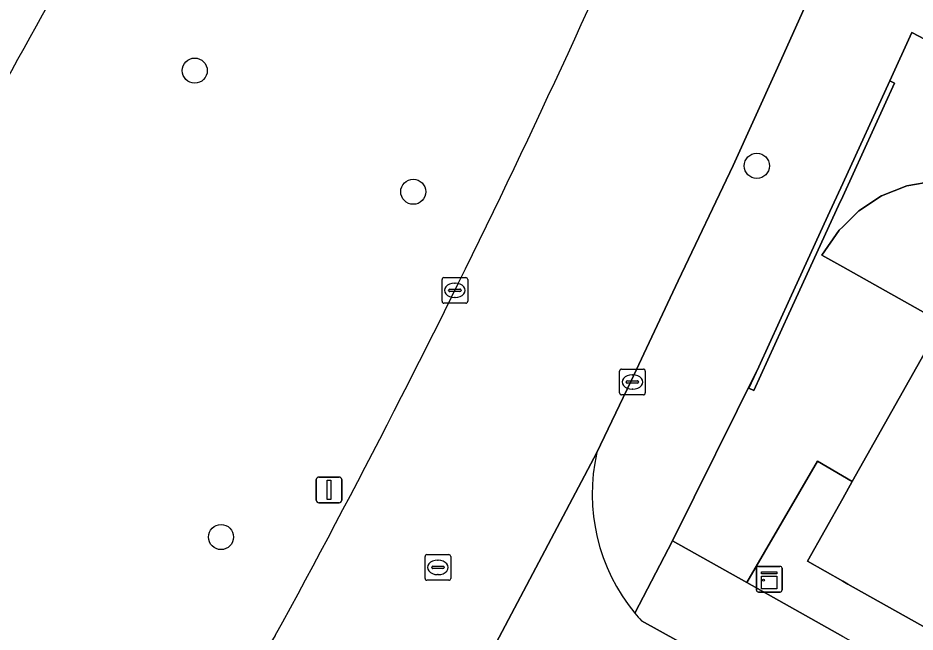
# Model space of a CAD drawing. Extents: x 162803 to 163818, y 381639 to 382475.
# Drawn here: x 162967.88 to 163002.82, y 382206.21 to 382230.14 of the extents above; entities that cross this region are included whole.
import ezdxf

# ---------------------------------------------------------------- set-up
doc = ezdxf.new("R2010")
doc.units = 0
for name, color, linetype in [('IMGEO_Berm_groen', 7, 'Continuous'), ('IMGEO_Boom', 7, 'Continuous'), ('IMGEO_Groenvoorziening', 7, 'Continuous'), ('IMGEO_Kast', 7, 'Continuous'), ('IMGEO_Kolk', 7, 'Continuous'), ('IMGEO_Lichtmast', 7, 'Continuous'), ('IMGEO_Muur', 7, 'Continuous'), ('IMGEO_Pand', 7, 'Continuous'), ('IMGEO_Rijbaan_lokaal_gesloten', 7, 'Continuous'), ('IMGEO_Rijbaan_lokaal_open', 7, 'Continuous'), ('IMGEO_Rijbaan_regionaal_gesloten', 7, 'Continuous'), ('IMGEO_Rioolput', 7, 'Continuous'), ('IMGEO_Voetpad_open', 7, 'Continuous')]:
    doc.layers.add(name, color=color, linetype=linetype)

msp = doc.modelspace()

# ---------------------------------------------------------------- linework, layer by layer
at = {"layer": 'IMGEO_Berm_groen'}
for centre, radius, start, end in [((162559.419, 382455.963), 467.514, 329.98101, 333.86103), ((162655.215, 382382.52), 367.777, 331.33002, 337.5049)]:
    msp.add_arc(centre, radius, start, end, dxfattribs=at)
at = {"layer": 'IMGEO_Boom'}
for centre in [(162974.768, 382228.084), (162996.658, 382224.373), (162983.277, 382223.364), (162975.791, 382209.915)]:
    msp.add_circle(centre, 0.489, dxfattribs=at)
at = {"layer": 'IMGEO_Groenvoorziening'}
msp.add_lwpolyline([(163051.129, 382179.389), (163048.007, 382181.149), (163044.333, 382183.219), (163041.214, 382184.976), (163037.532, 382187.051), (163034.384, 382188.824), (163030.708, 382190.896), (163027.585, 382192.655), (163023.766, 382194.807), (163020.65, 382196.563), (163016.933, 382198.657), (163013.816, 382200.413), (163010.115, 382202.499), (163007.022, 382204.242), (163003.328, 382206.323), (163000.2, 382208.085), (163000, 382208.198), (162998.627, 382208.972), (163000, 382211.41), (163000.373, 382212.073), (162999.023, 382212.866), (162996.261, 382208.144), (163000, 382206.037), (163057.569, 382173.59)], dxfattribs=at)
at = {"layer": 'IMGEO_Kast'}
for p, q in [((162996.716, 382208.772), (162997.557, 382208.772)), ((162997.557, 382208.772), (162996.716, 382208.772)), ((162996.641, 382207.847), (162996.641, 382208.688)), ((162996.641, 382208.688), (162996.641, 382207.847)), ((162997.641, 382208.697), (162997.641, 382207.856)), ((162997.641, 382207.856), (162997.641, 382208.697)), ((162997.566, 382207.772), (162996.725, 382207.772)), ((162996.725, 382207.772), (162997.566, 382207.772))]:
    msp.add_line(p, q, dxfattribs=at)
for points in [[(162996.836, 382208.562), (162997.436, 382208.562), (162997.436, 382208.477), (162996.836, 382208.477), (162996.836, 382208.562)], [(162996.836, 382208.387), (162997.436, 382208.387), (162997.436, 382207.898), (162996.836, 382207.898), (162996.836, 382208.387)]]:
    msp.add_lwpolyline(points, dxfattribs=at)
msp.add_circle((162996.92, 382208.236), 0.0377, dxfattribs=at)
for centre, start, end in [((162996.719, 382208.694), 92.4484, 184.2845), ((162996.719, 382208.694), 92.4484, 184.2845), ((162997.563, 382208.694), 2.4484, 94.2845), ((162997.563, 382208.694), 2.4484, 94.2845), ((162996.719, 382207.85), 182.4484, 274.2845), ((162996.719, 382207.85), 182.4484, 274.2845), ((162997.563, 382207.85), 272.4484, 4.2845), ((162997.563, 382207.85), 272.4484, 4.2845)]:
    msp.add_arc(centre, 0.0779, start, end, dxfattribs=at)
at = {"layer": 'IMGEO_Kolk'}
for p, q in [((162984.397, 382219.098), (162984.397, 382219.95)), ((162984.472, 382220.024), (162985.324, 382220.024)), ((162985.398, 382219.95), (162985.398, 382219.098)), ((162984.699, 382219.567), (162985.097, 382219.567)), ((162984.885, 382219.804), (162984.91, 382219.804)), ((162984.656, 382219.518), (162984.656, 382219.53)), ((162985.094, 382219.481), (162984.696, 382219.481)), ((162984.908, 382219.244), (162984.883, 382219.244)), ((162985.14, 382219.53), (162985.14, 382219.518)), ((162985.324, 382219.024), (162984.472, 382219.024)), ((162991.387, 382216.454), (162992.239, 382216.454)), ((162991.312, 382215.528), (162991.312, 382216.38)), ((162991.8, 382216.234), (162991.825, 382216.234)), ((162992.313, 382216.38), (162992.313, 382215.528)), ((162991.571, 382215.948), (162991.571, 382215.96)), ((162992.009, 382215.911), (162991.611, 382215.911)), ((162991.614, 382215.997), (162992.012, 382215.997)), ((162992.055, 382215.96), (162992.055, 382215.948)), ((162992.239, 382215.454), (162991.387, 382215.454)), ((162991.823, 382215.674), (162991.798, 382215.674))]:
    msp.add_line(p, q, dxfattribs=at)
for points in [[(162984.397, 382219.098), (162984.397, 382219.95)], [(162984.472, 382220.024), (162985.324, 382220.024)], [(162985.398, 382219.95), (162985.398, 382219.098)], [(162985.324, 382219.024), (162984.472, 382219.024)], [(162991.387, 382216.454), (162992.239, 382216.454)], [(162991.312, 382215.528), (162991.312, 382216.38)], [(162992.313, 382216.38), (162992.313, 382215.528)], [(162992.239, 382215.454), (162991.387, 382215.454)]]:
    msp.add_lwpolyline(points, dxfattribs=at)
for centre, radius, start, end in [((162984.474, 382219.948), 0.0765, 91.552, 178.448), ((162984.474, 382219.948), 0.0765, 91.552, 178.448), ((162985.322, 382219.948), 0.0765, 1.552, 88.448), ((162985.322, 382219.948), 0.0765, 1.552, 88.448), ((162984.696, 382219.527), 0.0403, 85.8775, 175.7526), ((162985.101, 382219.529), 0.0386, 1.7309, 96.639), ((162984.693, 382219.517), 0.0366, 178.938, 274.7102), ((162985.097, 382219.524), 0.043, 264.8664, 352.4533), ((162984.474, 382219.1), 0.0765, 181.552, 268.448), ((162984.474, 382219.1), 0.0765, 181.552, 268.448), ((162985.322, 382219.1), 0.0765, 271.552, 358.448), ((162985.322, 382219.1), 0.0765, 271.552, 358.448), ((162991.389, 382216.378), 0.0765, 91.552, 178.448), ((162991.389, 382216.378), 0.0765, 91.552, 178.448), ((162992.237, 382216.378), 0.0765, 1.552, 88.448), ((162992.237, 382216.378), 0.0765, 1.552, 88.448), ((162991.611, 382215.957), 0.0403, 85.8775, 175.7526), ((162991.608, 382215.947), 0.0366, 178.938, 274.7102), ((162992.012, 382215.954), 0.043, 264.8664, 352.4533), ((162992.016, 382215.959), 0.0386, 1.7309, 96.639), ((162991.389, 382215.53), 0.0765, 181.552, 268.448), ((162991.389, 382215.53), 0.0765, 181.552, 268.448), ((162992.237, 382215.53), 0.0765, 271.552, 358.448), ((162992.237, 382215.53), 0.0765, 271.552, 358.448)]:
    msp.add_arc(centre, radius, start, end, dxfattribs=at)
for centre, major_axis, ratio, start_param, end_param in [((162984.884, 382219.524), (-0.387, 0.002), 0.722429, 4.712389, 7.853982), ((162984.909, 382219.524), (-0.39, 0.002), 0.717154, 1.570796, 4.712389), ((162991.799, 382215.954), (-0.387, 0.002), 0.722429, 4.712389, 7.853982), ((162991.824, 382215.954), (-0.39, 0.002), 0.717154, 1.570796, 4.712389)]:
    msp.add_ellipse(centre, major_axis=major_axis, ratio=ratio, start_param=start_param, end_param=end_param, dxfattribs=at)
at = {"layer": 'IMGEO_Lichtmast'}
for p, q in [((162979.602, 382212.25), (162980.392, 382212.25)), ((162980.392, 382212.25), (162979.602, 382212.25)), ((162979.502, 382211.35), (162979.502, 382212.15)), ((162979.502, 382212.15), (162979.502, 382211.35)), ((162980.492, 382212.15), (162980.492, 382211.35)), ((162980.492, 382211.35), (162980.492, 382212.15)), ((162980.392, 382211.25), (162979.602, 382211.25)), ((162979.602, 382211.25), (162980.392, 382211.25))]:
    msp.add_line(p, q, dxfattribs=at)
msp.add_lwpolyline([(162979.922, 382212.125), (162980.072, 382212.125), (162980.072, 382211.375), (162979.922, 382211.375), (162979.922, 382212.125)], dxfattribs=at)
for centre, start, end in [((162979.602, 382212.15), 90, 180), ((162979.602, 382212.15), 90, 180), ((162980.392, 382212.15), 0, 90), ((162980.392, 382212.15), 360, 90), ((162979.602, 382211.35), 180, 270), ((162979.602, 382211.35), 180, 270), ((162980.392, 382211.35), 270, 0), ((162980.392, 382211.35), 270, 0)]:
    msp.add_arc(centre, 0.1, start, end, dxfattribs=at)
at = {"layer": 'IMGEO_Muur'}
msp.add_lwpolyline([(162999.838, 382222.824), (163000, 382223.179), (163002.022, 382227.591), (163001.833, 382227.685), (163000, 382223.684), (162999.427, 382222.432), (162997.944, 382219.19), (162996.733, 382216.551), (162996.347, 382215.708), (162996.538, 382215.621), (162997.907, 382218.609)], close=True, dxfattribs=at)
at = {"layer": 'IMGEO_Pand'}
msp.add_lwpolyline([(163003.545, 382223.783), (163002.497, 382223.6), (163001.509, 382223.209), (163000.628, 382222.615), (163000, 382222.002), (162999.86, 382221.865), (162999.19, 382220.901), (163000, 382220.445), (163003.862, 382218.271), (163000.947, 382213.092), (163000.373, 382212.073), (163000, 382211.41), (162998.627, 382208.972), (163000, 382208.198), (163000.2, 382208.085), (163003.328, 382206.323)], dxfattribs=at)
at = {"layer": 'IMGEO_Rijbaan_lokaal_gesloten'}
msp.add_lwpolyline([(162977.901, 382206.074), (162976.232, 382203.382), (162982.698, 382198.597), (162990.422, 382213.203), (162991.749, 382215.973), (162993.593, 382219.891), (162995.729, 382224.386), (162997.393, 382228.044), (162998.633, 382230.787), (163000.153, 382234.499), (163002.311, 382239.408), (163006.537, 382250.177), (163011.525, 382263.973)], dxfattribs=at)
msp.add_arc((162655.215, 382382.52), 367.777, 331.33002, 337.5049, dxfattribs=at)
at = {"layer": 'IMGEO_Rijbaan_lokaal_open'}
for points in [[(162990.422, 382213.203), (162982.698, 382198.597), (162983.726, 382199.812)], [(163000, 382202.254), (162995.868, 382204.584), (162993.623, 382205.843), (162992.162, 382206.65)]]:
    msp.add_lwpolyline(points, dxfattribs=at)
for centre, radius, start, end in [((162997.594, 382211.599), 7.349, 167.3963, 219.2624), ((162998.809, 382212.665), 8.965, 219.6254, 222.1448)]:
    msp.add_arc(centre, radius, start, end, dxfattribs=at)
at = {"layer": 'IMGEO_Rijbaan_regionaal_gesloten'}
msp.add_arc((162559.419, 382455.963), 467.514, 329.98101, 333.86103, dxfattribs=at)
at = {"layer": 'IMGEO_Rioolput'}
for p, q in [((162983.737, 382208.305), (162983.737, 382209.157)), ((162983.812, 382209.231), (162984.664, 382209.231)), ((162984.738, 382209.157), (162984.738, 382208.305)), ((162983.996, 382208.725), (162983.996, 382208.737)), ((162984.039, 382208.774), (162984.437, 382208.774)), ((162984.225, 382209.011), (162984.25, 382209.011)), ((162984.48, 382208.737), (162984.48, 382208.725)), ((162984.434, 382208.688), (162984.036, 382208.688)), ((162984.248, 382208.451), (162984.223, 382208.451)), ((162984.664, 382208.231), (162983.812, 382208.231))]:
    msp.add_line(p, q, dxfattribs=at)
for points in [[(162983.737, 382208.305), (162983.737, 382209.157)], [(162983.812, 382209.231), (162984.664, 382209.231)], [(162984.738, 382209.157), (162984.738, 382208.305)], [(162984.664, 382208.231), (162983.812, 382208.231)]]:
    msp.add_lwpolyline(points, dxfattribs=at)
for centre, radius, start, end in [((162983.814, 382209.155), 0.0765, 91.552, 178.448), ((162983.814, 382209.155), 0.0765, 91.552, 178.448), ((162984.662, 382209.155), 0.0765, 1.552, 88.448), ((162984.662, 382209.155), 0.0765, 1.552, 88.448), ((162984.036, 382208.734), 0.0403, 85.8775, 175.7526), ((162984.033, 382208.724), 0.0366, 178.938, 274.7102), ((162984.437, 382208.731), 0.043, 264.8664, 352.4533), ((162984.441, 382208.736), 0.0386, 1.7309, 96.639), ((162983.814, 382208.307), 0.0765, 181.552, 268.448), ((162983.814, 382208.307), 0.0765, 181.552, 268.448), ((162984.662, 382208.307), 0.0765, 271.552, 358.448), ((162984.662, 382208.307), 0.0765, 271.552, 358.448)]:
    msp.add_arc(centre, radius, start, end, dxfattribs=at)
for centre, major_axis, ratio, start_param, end_param in [((162984.224, 382208.731), (-0.387, 0.002), 0.722429, 4.712389, 7.853982), ((162984.249, 382208.731), (-0.39, 0.002), 0.717154, 1.570796, 4.712389)]:
    msp.add_ellipse(centre, major_axis=major_axis, ratio=ratio, start_param=start_param, end_param=end_param, dxfattribs=at)
at = {"layer": 'IMGEO_Voetpad_open'}
for points in [[(162991.904, 382206.948), (162993.374, 382209.771), (162996.733, 382216.551), (162997.944, 382219.19), (162999.427, 382222.432), (163000, 382223.684), (163001.833, 382227.685), (163002.692, 382229.571), (163003.703, 382229.036), (163008.315, 382226.983), (163009.069, 382228.509), (163010.123, 382232.878), (163014.28, 382250), (163029.494, 382312.657)], [(163011.525, 382263.973), (163006.537, 382250.177), (163002.311, 382239.408), (163000.153, 382234.499), (162998.633, 382230.787), (162997.393, 382228.044), (162995.729, 382224.386), (162993.593, 382219.891), (162991.749, 382215.973), (162990.422, 382213.203)], [(163003.703, 382229.036), (163002.692, 382229.571), (163001.833, 382227.685), (163002.022, 382227.591), (163000, 382223.179), (162999.838, 382222.824), (162997.907, 382218.609), (162996.538, 382215.621), (162996.347, 382215.708), (162996.733, 382216.551), (162993.374, 382209.771), (162996.261, 382208.144), (162999.023, 382212.866), (163000.373, 382212.073), (163000.947, 382213.092), (163003.862, 382218.271), (163000, 382220.445), (162999.19, 382220.901), (162999.86, 382221.865), (163000, 382222.002), (163000.628, 382222.615), (163001.509, 382223.209), (163002.497, 382223.6), (163003.545, 382223.783)], [(163000, 382206.037), (162996.261, 382208.144), (162993.374, 382209.771), (162991.904, 382206.948)], [(162992.162, 382206.65), (162993.623, 382205.843)]]:
    msp.add_lwpolyline(points, dxfattribs=at)
for centre, radius, start, end in [((162997.594, 382211.599), 7.349, 167.3963, 219.2624), ((162998.809, 382212.665), 8.965, 219.6254, 222.1448)]:
    msp.add_arc(centre, radius, start, end, dxfattribs=at)

doc.saveas('drawing.dxf')
